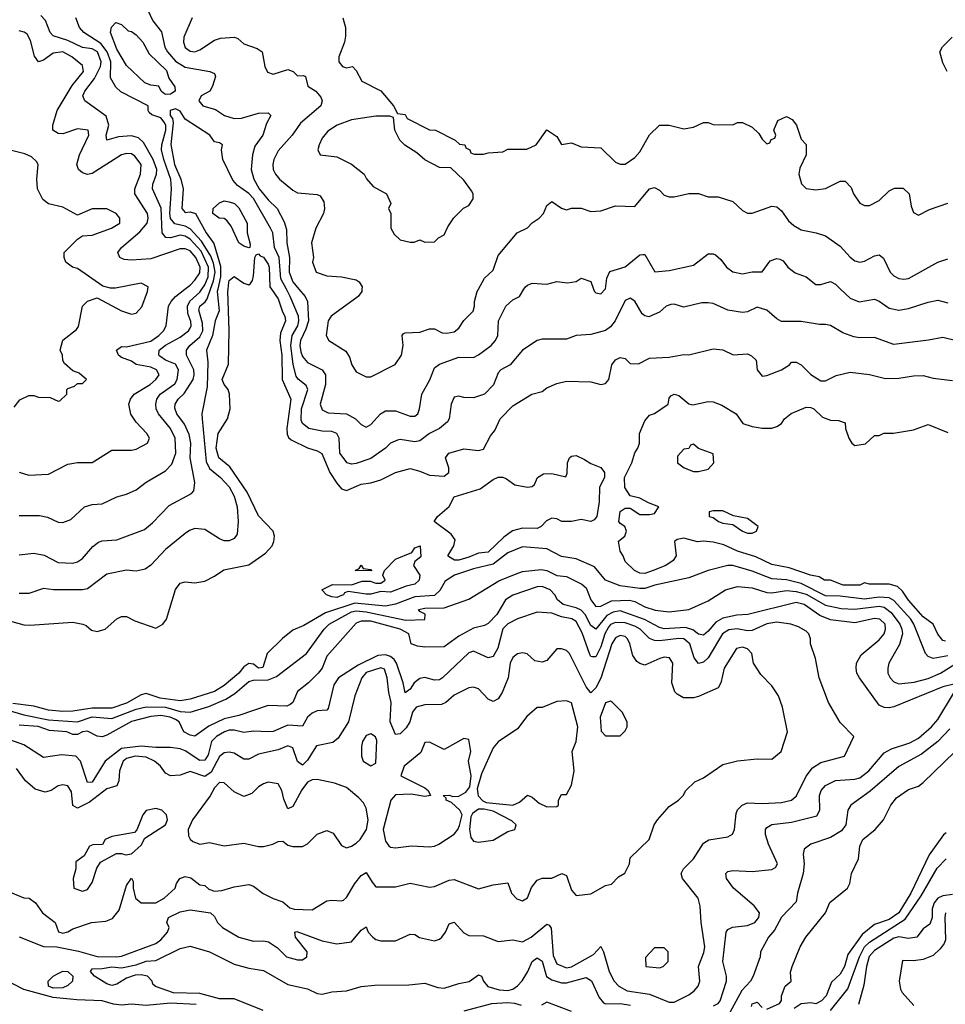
# Model space of a CAD drawing. Header units: inches. Extents: x 2348341 to 2479810, y 460419 to 613669.
# Tile 514 of 656: x 2411373 to 2415160, y 567075 to 571102. Entities that reach past the tile are written whole.
import ezdxf

# ---------------------------------------------------------------- set-up
doc = ezdxf.new("R2010")
doc.units = ezdxf.units.IN
doc.header["$MEASUREMENT"] = 0
doc.layers.add('C4516', color=7, linetype='Continuous')
doc.layers.add('C4517', color=7, linetype='Continuous')

msp = doc.modelspace()

# ---------------------------------------------------------------- linework, layer by layer
at = {"layer": 'C4516', "color": 2}
for points, elevation in [([(2411341.3, 568641.3), (2411390, 568627), (2411414.7, 568625.3), (2411590, 568638), (2411630.6, 568630.6), (2411644.9, 568624.9), (2411666, 568606), (2411690, 568600.7), (2411722, 568610), (2411770, 568652), (2411790, 568662), (2411810, 568662), (2411843.5, 568643.5), (2411930, 568614), (2411959, 568630), (2411973.2, 568650), (2412010, 568772), (2412030, 568798), (2412050, 568802.8), (2412090, 568798.8), (2412130, 568806), (2412170, 568826), (2412207.8, 568852.2), (2412310, 568873), (2412379.1, 568920.9), (2412405.2, 568950), (2412412.1, 568967.9), (2412415.1, 568990), (2412409.3, 569010), (2412350, 569072.7), (2412304, 569170), (2412233, 569273), (2412188.2, 569310), (2412176.4, 569350), (2412184.2, 569410), (2412223.6, 569470), (2412234, 569510), (2412231.2, 569571.2), (2412225.1, 569590), (2412209.4, 569610), (2412200.9, 569630), (2412226.8, 569693.2), (2412229.6, 569830.4), (2412224.2, 569990), (2412225.2, 570000)], 66), ([(2411350, 569518), (2411372.9, 569547.1), (2411410, 569564.7), (2411430, 569564.7), (2411450, 569558), (2411496.9, 569556.9), (2411530, 569542), (2411536.4, 569543.6), (2411566, 569570), (2411566, 569590), (2411570, 569594), (2411596.4, 569603.6), (2411610, 569614), (2411630, 569614), (2411646, 569630), (2411616.4, 569656.4), (2411590, 569666), (2411556.4, 569696.4), (2411548.9, 569708.9), (2411548, 569730), (2411538, 569750), (2411550, 569792), (2411604.7, 569835.3), (2411612.9, 569847.1), (2411629.4, 569930.6), (2411650, 569951), (2411690, 569964.7), (2411790, 569911), (2411830, 569898), (2411850, 569902), (2411872.5, 569927.5), (2411895.3, 569990), (2411896.7, 570000)], 86), ([(2412183.6, 570000), (2412181.4, 569990), (2412188.7, 569911.3), (2412172.6, 569870), (2412162, 569810), (2412137.6, 569750), (2412142, 569702), (2412139.8, 569600.2), (2412118.4, 569490), (2412119.6, 569470), (2412135.1, 569295.1), (2412150, 569267), (2412194.5, 569230), (2412230, 569192), (2412250, 569153.2), (2412262.4, 569110), (2412266.6, 569050), (2412262, 568998), (2412250, 568981), (2412230, 568971), (2412210, 568970.8), (2412190, 568978.8), (2412130, 569017.3), (2412090, 569020.7), (2412067.2, 569012.8), (2412050, 569001), (2411970, 568934.8), (2411910, 568871), (2411885.6, 568854.4), (2411850, 568847.3), (2411809.5, 568850.5), (2411730, 568834.8), (2411650, 568774.8), (2411630, 568770.8), (2411510.7, 568770.7), (2411470, 568776), (2411410, 568754.8), (2411370, 568754.8)], 70), ([(2411370, 568914), (2411430, 568920.7), (2411472.5, 568912.5), (2411530, 568882), (2411590, 568879.1), (2411610, 568884.9), (2411630, 568898.8), (2411671.9, 568948.1), (2411694.8, 568965.2), (2411710, 568970.7), (2411770, 568974.8), (2411883.2, 569016.8), (2411915.9, 569044.1), (2411984.8, 569115.2), (2412075.1, 569164.9), (2412084.7, 569175.3), (2412089.3, 569210), (2412069.8, 569309.8), (2412072.4, 569370), (2412066.1, 569406.1), (2412047.6, 569447.6), (2412016.2, 569490), (2412007.3, 569512.7), (2412009.4, 569530), (2412020.9, 569550), (2412046.2, 569573.8), (2412082.9, 569630), (2412087.3, 569650), (2412085.6, 569670), (2412055.4, 569730), (2412054.7, 569750), (2412069.6, 569770), (2412110, 569804.9), (2412122.7, 569830), (2412121, 569861), (2412105.9, 569914.1), (2412109.6, 569930), (2412132.3, 569947.7), (2412140.1, 569959.9), (2412154, 570000)], 74), ([(2411370, 569074.8), (2411454.4, 569074.4), (2411487.1, 569067.1), (2411530, 569046.8), (2411550, 569046), (2411582, 569058), (2411638, 569110), (2411670, 569118.8), (2411710, 569122.8), (2411770, 569151), (2411810, 569161), (2411850, 569178.8), (2411890, 569210.8), (2411970, 569257.3), (2411995.3, 569284.7), (2412011.3, 569330), (2412009.6, 569390), (2411989.6, 569430), (2411940.7, 569490), (2411931.6, 569510), (2411929.5, 569530), (2411933.6, 569550), (2411947.8, 569570), (2412007.7, 569612.3), (2412016.9, 569630), (2412022, 569670), (2412010, 569693.3), (2411969.4, 569710), (2411946.1, 569726.1), (2411942.4, 569730), (2411943.6, 569750), (2411970, 569771.6), (2412030, 569803.7), (2412062.9, 569830), (2412070, 569840.7), (2412074.3, 569850), (2412072.8, 569867.2), (2412061.1, 569901.1), (2412059.3, 569930), (2412068.5, 569951.5), (2412110, 569987.6), (2412118.2, 570000)], 78), ([(2411370, 569251), (2411410, 569238.8), (2411490, 569242.8), (2411570, 569284.7), (2411610, 569290.8), (2411670, 569291), (2411750, 569341), (2411830, 569341), (2411850, 569346), (2411895.3, 569370), (2411904, 569390), (2411893.2, 569410), (2411850, 569456), (2411828.2, 569488.2), (2411819.5, 569530), (2411826.6, 569550), (2411840.9, 569570), (2411906, 569610), (2411929.2, 569630), (2411944, 569650), (2411932.7, 569670), (2411910, 569680.9), (2411850, 569692), (2411830, 569705.1), (2411790, 569720.9), (2411777.2, 569730), (2411769.3, 569750.7), (2411790, 569766), (2411810, 569764), (2411910, 569787.2), (2411942, 569810), (2411960.7, 569830), (2411972, 569850), (2411982, 569930), (2411992.3, 569950), (2412009.7, 569970.3), (2412048.7, 570000)], 82), ([(2412403.2, 570000), (2412430, 569960.7), (2412447.6, 569907.6), (2412458, 569890), (2412460.5, 569870), (2412439.5, 569820.5), (2412436.5, 569790), (2412445.5, 569730), (2412447.4, 569630), (2412482.6, 569550), (2412466, 569430), (2412467.5, 569407.5), (2412473, 569393), (2412483.8, 569383.8), (2412550, 569350.5), (2412590, 569339.1), (2412608.4, 569328.4), (2412642, 569250), (2412670, 569206.8), (2412690, 569182.8), (2412710, 569176.3), (2412770, 569202.4), (2412810, 569208.2), (2412850, 569220.5), (2412910, 569250.7), (2412970, 569266.8), (2413010, 569256.3), (2413050, 569238.8), (2413110, 569234.8), (2413129, 569250), (2413129, 569270), (2413115.3, 569310), (2413128, 569330), (2413190, 569347.3), (2413250, 569340.7), (2413270, 569346), (2413299.3, 569400.7), (2413317.5, 569422.5), (2413339, 569470), (2413390, 569522.8), (2413468, 569570), (2413510, 569581), (2413530, 569596), (2413570, 569614.8), (2413610, 569624), (2413710, 569620.5), (2413750, 569610.7), (2413770, 569614.8), (2413782.7, 569630), (2413796, 569690), (2413810, 569710.8), (2413830, 569721), (2413850, 569716), (2413870, 569696), (2413904.7, 569695.3), (2413950, 569718), (2414030, 569722), (2414090, 569733.4), (2414110, 569730.8), (2414210, 569756), (2414250, 569751.3), (2414291.6, 569731.6), (2414350, 569736), (2414367.5, 569727.5), (2414386, 569710), (2414390.8, 569670), (2414410, 569644.7), (2414430, 569646.8), (2414489.5, 569670.5), (2414522, 569690), (2414530, 569702), (2414538, 569702), (2414550, 569701), (2414570, 569690.8), (2414610, 569651.3), (2414650, 569624.7), (2414670, 569624.7), (2414713.6, 569646.4), (2414770, 569661), (2414850, 569650.8), (2414915.3, 569635.3), (2414970, 569636), (2415030, 569646), (2415070, 569646.8), (2415110, 569636), (2415190, 569626)], 66), ([(2415272.5, 569772.5), (2415150, 569802.8), (2415090.9, 569790.9), (2414950, 569774), (2414870, 569802.8), (2414810, 569800.7), (2414785.2, 569805.2), (2414741.1, 569821.1), (2414690, 569850.8), (2414670, 569856), (2414644.7, 569855.3), (2414570, 569868), (2414490, 569868.4), (2414470, 569879.1), (2414430, 569914), (2414390, 569926.8), (2414350, 569907.3), (2414330, 569904), (2414270, 569914.8), (2414210, 569941), (2414190, 569944.7), (2414163.6, 569943.6), (2414090, 569926), (2414050, 569938), (2414036.9, 569936.9), (2414018, 569930), (2413990, 569906), (2413946.4, 569886.4), (2413930, 569891), (2413919.8, 569899.8), (2413890, 569951), (2413870, 569962.8), (2413850, 569954), (2413809.6, 569870.4), (2413790, 569846), (2413770, 569830.8), (2413710, 569814.8), (2413650, 569811), (2413610, 569796), (2413510, 569796), (2413489.5, 569790.5), (2413430, 569751), (2413379, 569690), (2413342, 569670), (2413330, 569658), (2413311.7, 569608.3), (2413274, 569570), (2413230, 569556.3), (2413190, 569557.3), (2413170, 569562.8), (2413150, 569558), (2413138, 569530), (2413129.6, 569470.4), (2413122.9, 569457.1), (2413090, 569430.6), (2413050, 569410.4), (2413010, 569379.1), (2412990, 569375.5), (2412930, 569385.5), (2412918, 569382), (2412890, 569370.6), (2412869.2, 569350), (2412810, 569308.2), (2412750, 569287.7), (2412730, 569284.9), (2412712, 569290), (2412682.4, 569330), (2412680.4, 569390), (2412670.3, 569410.3), (2412650, 569418.4), (2412610, 569418.7), (2412556, 569430), (2412530.5, 569450), (2412524.7, 569464.7), (2412526.3, 569510), (2412552.4, 569590), (2412545.5, 569605.5), (2412511.8, 569631.8), (2412504.5, 569644.5), (2412492.1, 569692.1), (2412482.3, 569770), (2412487.1, 569810), (2412511.1, 569850), (2412515.4, 569870), (2412513.7, 569890), (2412479.7, 569970), (2412463.9, 570000)], 70), ([(2412515.5, 570000), (2412540.7, 569970), (2412550.8, 569950), (2412554.3, 569870), (2412544, 569836), (2412522.4, 569790), (2412519.1, 569770), (2412523.4, 569743.4), (2412530, 569724.9), (2412550, 569700.5), (2412610.4, 569670.4), (2412624, 569650), (2412624.4, 569610), (2412602.4, 569530), (2412610, 569506.8), (2412634.6, 569494.6), (2412710.3, 569490.3), (2412746.8, 569470), (2412770, 569446), (2412790, 569436), (2412810, 569446), (2412849.2, 569490), (2412870, 569502), (2412910, 569502), (2412970, 569481), (2412990, 569481), (2413002, 569490), (2413009.2, 569510), (2413018, 569570), (2413051.4, 569628.6), (2413070, 569678.8), (2413090, 569693.4), (2413170, 569722), (2413230, 569720.7), (2413250, 569730.8), (2413301.2, 569770), (2413319.3, 569790), (2413329.5, 569810), (2413332.3, 569870), (2413361.2, 569930), (2413390, 569956), (2413418, 569970), (2413436, 570000)], 74), ([(2412773, 570000), (2412772, 569990), (2412758, 569970), (2412647.7, 569890), (2412635.5, 569870), (2412626.8, 569810), (2412638, 569790), (2412706.8, 569746.8), (2412722, 569722), (2412731.3, 569690), (2412750, 569662), (2412790, 569642), (2412810, 569642), (2412908.4, 569691.6), (2412935.3, 569730), (2412942, 569770), (2412938, 569810), (2412942, 569818), (2412950, 569822), (2413010, 569824.7), (2413050, 569838), (2413070, 569838), (2413101.4, 569821.4), (2413120.2, 569819.8), (2413150, 569826), (2413170, 569841), (2413190, 569871.3), (2413228.7, 569910), (2413234, 569930), (2413233.2, 569950), (2413244, 569990), (2413249.6, 570000)], 78), ([(2413721.2, 570000), (2413724.7, 569990), (2413730, 569984.7), (2413750, 569981), (2413768.1, 570000)], 74), ([(2414731.6, 570000), (2414770, 569962.8), (2414807.9, 569947.9), (2414870, 569958.8), (2414890, 569950.8), (2414930, 569922.8), (2414970, 569914), (2415010, 569920.7), (2415090, 569946.8), (2415130, 569954.8), (2415170, 569944)], 74), ([(2415160.5, 568560.5), (2415150, 568563.7), (2415130, 568589.3), (2415109.7, 568629.7), (2415070, 568660.7), (2415010, 568727.6), (2414985.1, 568765.1), (2414963.8, 568783.8), (2414930, 568794), (2414850, 568794), (2414830, 568799), (2414810, 568789.6), (2414742, 568790), (2414690, 568809.4), (2414666, 568810), (2414644, 568824), (2414608.7, 568830), (2414520.5, 568860.5), (2414450, 568874.5), (2414385.1, 568905.1), (2414310, 568928), (2414254, 568954), (2414210, 568965.1), (2414170, 568969.5), (2414146.6, 568966.6), (2414090, 568981.2), (2414063.5, 568976.5), (2414051.3, 568968.7), (2414058.8, 568910), (2414046, 568890), (2414016, 568870), (2413964.7, 568850), (2413930, 568837.2), (2413910, 568839), (2413888, 568850), (2413850, 568886), (2413842, 568910), (2413830, 568928), (2413822.7, 568970), (2413848.7, 568990), (2413855.3, 569010), (2413848.7, 569030), (2413830, 569041.2), (2413824.5, 569050), (2413830, 569090.8), (2413850, 569104.7), (2413870, 569104.7), (2413910, 569078), (2413950, 569078), (2413970, 569082), (2413988, 569110), (2413945.6, 569125.6), (2413910, 569145.2), (2413870, 569155.3), (2413848.3, 569188.3), (2413847, 569230), (2413877.2, 569290), (2413889.3, 569330.7), (2413902, 569350), (2413908.7, 569370), (2413908.7, 569410), (2413930, 569462), (2413950, 569484.7), (2413970, 569492), (2414026, 569530), (2414030, 569554), (2414036.4, 569563.6), (2414050, 569571), (2414070, 569564.7), (2414110, 569531.3), (2414126.4, 569526.4), (2414190, 569541), (2414210, 569538.8), (2414246, 569526), (2414304.7, 569490), (2414331.1, 569451.1), (2414370, 569438), (2414410, 569432), (2414450, 569431.3), (2414470, 569438), (2414489.1, 569450.9), (2414502, 569470), (2414529.1, 569490.9), (2414590, 569518), (2414610, 569516), (2414622, 569510), (2414656.9, 569476.9), (2414690, 569464.7), (2414723.6, 569463.6), (2414750, 569454), (2414751.3, 569430), (2414764.7, 569390), (2414778, 569370), (2414790, 569361), (2414832.9, 569367.1), (2414870, 569402), (2414890, 569402), (2414909.1, 569410.9), (2414948.4, 569411.6), (2415030, 569424.7), (2415090, 569446.8), (2415170, 569414)], 62), ([(2415170, 568500.9), (2415109.7, 568489.7), (2415090, 568498), (2415079.5, 568510), (2415031.1, 568630), (2415018.3, 568650), (2414950, 568726.6), (2414930, 568738), (2414890, 568740.3), (2414830, 568732.8), (2414730, 568745.1), (2414670, 568746), (2414570, 568796.5), (2414510, 568812), (2414450, 568815.4), (2414370, 568846.6), (2414290, 568869.5), (2414270, 568869.4), (2414190, 568849.5), (2414110, 568819.6), (2413971.3, 568790), (2413930, 568776), (2413910, 568775.3), (2413830, 568786.9), (2413769.6, 568809.6), (2413724.2, 568864.2), (2413650, 568897.2), (2413590, 568907), (2413530, 568938), (2413430, 568946.3), (2413370, 568922), (2413310, 568876), (2413230, 568856.4), (2413151.3, 568830), (2413114.2, 568805.8), (2413092.3, 568767.7), (2413070, 568747.7), (2412990, 568742.5), (2412910, 568712), (2412870, 568703.5), (2412744.1, 568715.9), (2412623.8, 568676.2), (2412535.1, 568624.9), (2412490, 568605.6), (2412448, 568572), (2412386, 568510), (2412367.1, 568452.9), (2412350, 568449.7), (2412330, 568466.6), (2412310, 568469.6), (2412290, 568455.6), (2412268.8, 568430), (2412210, 568378.9), (2412170, 568355.3), (2412070, 568323.5), (2412030, 568316.9), (2411947.2, 568327.2), (2411890, 568346), (2411870, 568341.6), (2411810, 568306.4), (2411750, 568286.2), (2411670, 568286.2), (2411590, 568273.7), (2411550, 568273.5), (2411490, 568278.5), (2411430, 568295.1), (2411345.3, 568305.3)], 66), ([(2411310, 568283.1), (2411390, 568259.8), (2411490, 568238.5), (2411609.1, 568230.9), (2411670, 568251.5), (2411750, 568244.5), (2411850, 568282.2), (2411890, 568291.9), (2411970, 568290.6), (2412030, 568272.7), (2412070.2, 568269.8), (2412146.4, 568293.6), (2412216.1, 568323.9), (2412252.9, 568347.1), (2412310, 568395.6), (2412330, 568400.5), (2412390, 568402), (2412423.9, 568416.1), (2412546.8, 568510), (2412619.1, 568610), (2412639.1, 568630), (2412730, 568679.8), (2412750, 568684.1), (2412790, 568681), (2412953.1, 568646.9), (2413030, 568649.5), (2413031.3, 568671.3), (2413010, 568682), (2413004.7, 568690), (2413030, 568696), (2413110, 568697), (2413210, 568731.8), (2413333.4, 568806.6), (2413404.4, 568835.6), (2413430, 568845.6), (2413506.9, 568853.1), (2413530, 568849.6), (2413570, 568829.7), (2413610, 568824.7), (2413673, 568793), (2413690, 568779.3), (2413709.6, 568730), (2413730, 568702.9), (2413750, 568703), (2413794, 568726), (2413868, 568728), (2413890, 568722.9), (2413930, 568701.6), (2413972.3, 568687.7), (2414030, 568680.7), (2414110, 568689.5), (2414190, 568725.2), (2414261, 568770), (2414310, 568784.5), (2414370, 568778.4), (2414430, 568759.7), (2414450, 568758.3), (2414510, 568767.4), (2414550, 568764.1), (2414590, 568752.5), (2414670, 568707.4), (2414734.3, 568694.3), (2414790, 568690.9), (2414890, 568703.8), (2414910, 568699.8), (2414938.3, 568678.3), (2414974, 568630), (2414982, 568610), (2414984.2, 568590), (2414973, 568547), (2414929.2, 568470), (2414925.2, 568450), (2414925.2, 568430), (2414934, 568410), (2414950, 568394), (2414970, 568386), (2415032.7, 568392.7), (2415090, 568408.3), (2415140.7, 568430), (2415220.4, 568479.6)], 70), ([(2415195.3, 568384.7), (2415150, 568373.3), (2414950, 568291.6), (2414930, 568287.3), (2414910, 568289.5), (2414890, 568299.3), (2414809.4, 568410), (2414798, 568430), (2414795.1, 568450), (2414796, 568470), (2414815.6, 568504.4), (2414890, 568565.5), (2414909.4, 568590), (2414915.6, 568610), (2414913.3, 568630), (2414892.7, 568650), (2414870, 568652.8), (2414790, 568635.4), (2414690, 568648.3), (2414646, 568666), (2414582.7, 568710), (2414550, 568718.3), (2414352, 568670), (2414307.5, 568667.5), (2414250, 568654.3), (2414221.6, 568638.4), (2414190, 568600.9), (2414170, 568585.1), (2414150, 568589.6), (2414126.7, 568606.7), (2414096.8, 568616.8), (2414010, 568611.1), (2413990, 568615.8), (2413929.8, 568649.8), (2413830, 568684.2), (2413800.7, 568679.3), (2413775.1, 568664.9), (2413730, 568609.5), (2413710, 568624.5), (2413686.2, 568670), (2413670, 568687.3), (2413650, 568697.3), (2413596, 568710), (2413572.7, 568730), (2413562.7, 568750), (2413542.7, 568770), (2413510, 568783.6), (2413490, 568782.9), (2413390, 568749.3), (2413361, 568730), (2413324.7, 568670), (2413290, 568633.2), (2413274.9, 568625.1), (2413230, 568614), (2413170, 568580.5), (2413110, 568537), (2413030, 568535.6), (2413000.1, 568540.1), (2412974, 568550), (2412965.6, 568590), (2412930, 568609.8), (2412810, 568642.7), (2412770, 568641.7), (2412750, 568634.7), (2412630, 568499.3), (2412610.7, 568450), (2412594, 568430), (2412554, 568390), (2412510, 568355.1), (2412490.3, 568309.7), (2412479, 568301), (2412465.5, 568294.5), (2412390, 568297.6), (2412270, 568256.3), (2412210, 568242.3), (2412146.8, 568213.2), (2412090, 568172.7), (2412070, 568176), (2412044, 568190), (2412025.1, 568230), (2412010, 568239.7), (2411989, 568250), (2411950, 568256.8), (2411910, 568252.1), (2411830, 568232.4), (2411730, 568176.2), (2411710, 568169.6), (2411690, 568171.6), (2411650, 568192.6), (2411630, 568189.4), (2411610, 568179.5), (2411590, 568179.3), (2411566, 568190), (2411495.1, 568195.1), (2411449, 568211), (2411370, 568216.9)], 74), ([(2411370, 567351.7), (2411470, 567311.8), (2411524.7, 567310), (2411613.4, 567293.4), (2411690, 567271.6), (2411770, 567270.3), (2411790, 567272.2), (2411930, 567324), (2411950, 567338.8), (2411977.2, 567370), (2411984, 567390), (2411975.3, 567410), (2411982, 567430), (2412030, 567453), (2412070, 567462), (2412154, 567450), (2412170, 567434), (2412182, 567410), (2412202, 567390), (2412270, 567350.7), (2412330, 567334), (2412370, 567334.8), (2412390.6, 567330.6), (2412427.1, 567307.1), (2412464.7, 567270), (2412510, 567258), (2412530, 567258), (2412548, 567270), (2412548.7, 567290), (2412501.2, 567350), (2412498, 567370), (2412506.6, 567373.4), (2412610, 567334.4), (2412670, 567322.4), (2412730, 567330.7), (2412770, 567378), (2412790, 567392), (2412798.8, 567370), (2412817.3, 567350), (2412830, 567340.5), (2412850, 567334.9), (2412910, 567335.5), (2412970, 567362.8), (2412990, 567361), (2413008.4, 567348.4), (2413070, 567334.9), (2413090, 567341.6), (2413099.5, 567350), (2413114.5, 567370), (2413130, 567404.7), (2413150, 567411), (2413190, 567367.3), (2413210, 567356.3), (2413270, 567356), (2413330, 567332.7), (2413390, 567339.1), (2413430, 567330.7), (2413465.2, 567350), (2413530, 567402.8), (2413539.1, 567399.1), (2413547.5, 567387.5), (2413555, 567275), (2413570, 567240.4), (2413610, 567224.9), (2413630, 567228.5), (2413720.2, 567279.8), (2413750, 567312), (2413762, 567290), (2413784.9, 567210), (2413804.9, 567170), (2413824, 567150), (2413858, 567130), (2413950, 567116.4), (2414030, 567084.4), (2414050, 567084.9), (2414110, 567114.9), (2414132.7, 567130), (2414149.4, 567150), (2414156, 567170), (2414149.6, 567230), (2414172.5, 567287.5), (2414175.6, 567310), (2414160.9, 567410), (2414156.5, 567476.5), (2414149, 567510), (2414084, 567590), (2414079, 567610), (2414089.2, 567630), (2414130, 567671), (2414170, 567734.8), (2414192.3, 567747.7), (2414270, 567761), (2414289.1, 567770.9), (2414297.2, 567790), (2414304.1, 567855.9), (2414310, 567871.3), (2414328.7, 567890), (2414350, 567898.8), (2414410, 567896.3), (2414490, 567900.5), (2414530, 567910.7), (2414551.4, 567928.6), (2414591.3, 568008.7), (2414617.2, 568042.8), (2414650, 568064.9), (2414748, 568090), (2414786, 568170), (2414730, 568228), (2414682, 568310), (2414644, 568410), (2414629, 568490), (2414608.7, 568550), (2414608.7, 568570), (2414602, 568590), (2414590, 568602), (2414559.5, 568619.5), (2414528, 568630), (2414470, 568638), (2414430, 568631.2), (2414370, 568604), (2414350, 568603.1), (2414309, 568611), (2414273.7, 568606.3), (2414248.7, 568590), (2414190, 568492.7), (2414170, 568475.1), (2414150, 568469.3), (2414131.8, 568491.8), (2414114.7, 568550), (2414090, 568569.7), (2414070, 568572), (2413990, 568561.7), (2413970, 568563), (2413950, 568571.6), (2413911.6, 568610), (2413890, 568622), (2413850, 568635.1), (2413810, 568636.8), (2413790, 568628.3), (2413782.1, 568617.9), (2413766.7, 568590), (2413750, 568538), (2413730, 568496), (2413716.5, 568496.5), (2413710, 568497.2), (2413705.9, 568505.9), (2413674.1, 568594.1), (2413650, 568640.7), (2413631.8, 568651.8), (2413590, 568660.4), (2413550, 568675.3), (2413490, 568679.7), (2413410, 568651.2), (2413370, 568631.1), (2413350, 568611.5), (2413328.5, 568531.5), (2413310, 568497.2), (2413290, 568492.7), (2413230, 568519.3), (2413210, 568512.7), (2413102.8, 568410), (2413090, 568402.9), (2413070, 568401.6), (2413030, 568411.8), (2413010, 568407.3), (2412987.3, 568390), (2412970, 568364), (2412950, 568349.2), (2412941.6, 568390), (2412914.8, 568470), (2412905.6, 568485.6), (2412890, 568498.5), (2412870, 568504.5), (2412838.7, 568501.3), (2412757, 568463), (2412677.1, 568410), (2412657.7, 568382.3), (2412635.2, 568284.8), (2412630, 568279), (2412590, 568275.1), (2412570, 568266.6), (2412550.7, 568250), (2412530, 568212.7), (2412470, 568217.4), (2412410, 568191.5), (2412390, 568189.6), (2412330, 568192), (2412290, 568187.3), (2412250, 568196.3), (2412230, 568196.3), (2412211, 568190), (2412178, 568170), (2412157.6, 568150), (2412143.8, 568096.2), (2412130, 568073.3), (2412110, 568072.8), (2412050, 568111.6), (2412030, 568119.6), (2411990, 568125.6), (2411930, 568125.4), (2411870, 568131.3), (2411790, 568121.5), (2411722.4, 568070), (2411670, 567984.5), (2411650, 567982.7), (2411621.1, 568070), (2411602.7, 568090), (2411543.8, 568096.2), (2411470, 568084.5), (2411390, 568136.3), (2411270, 568178.3)], 78), ([(2411334, 567534), (2411390, 567511.3), (2411412, 567510), (2411438, 567490), (2411466, 567450), (2411518, 567410), (2411531.6, 567371.6), (2411550, 567366), (2411570, 567371.3), (2411590, 567384.7), (2411666, 567410), (2411724.8, 567415.2), (2411753, 567427), (2411779.5, 567460.5), (2411810, 567562), (2411830.7, 567590.7), (2411837.3, 567577.3), (2411837.3, 567550), (2411847.3, 567510), (2411870.5, 567490.5), (2411929.5, 567490.5), (2411964, 567510), (2412008.7, 567550), (2412014, 567570), (2412028.7, 567590), (2412050, 567598.8), (2412073.2, 567593.2), (2412110, 567564.7), (2412130, 567561), (2412146.6, 567546.6), (2412170, 567538), (2412200.5, 567540.5), (2412250, 567555.5), (2412310, 567566), (2412330, 567558), (2412368.5, 567528.5), (2412410, 567508), (2412450, 567494.8), (2412478, 567470), (2412495.5, 567464.5), (2412570, 567462), (2412630, 567498), (2412650, 567502), (2412690, 567498), (2412698, 567502), (2412710, 567512), (2412744.5, 567570), (2412770, 567602.8), (2412790, 567614.8), (2412814.9, 567574.9), (2412830, 567556), (2412835.3, 567555.3), (2412910, 567556), (2412970.7, 567570.7), (2413050, 567554.8), (2413070, 567557.3), (2413130, 567582.8), (2413150, 567586), (2413250, 567547.7), (2413310, 567564), (2413370, 567572), (2413384.7, 567530), (2413406.8, 567506.8), (2413430, 567498), (2413450, 567511), (2413467, 567553), (2413490, 567582.8), (2413510, 567590.7), (2413550, 567590.8), (2413591, 567611), (2413610, 567602), (2413630, 567542), (2413650, 567521), (2413710, 567526.8), (2413770, 567562), (2413793.6, 567566.4), (2413823.1, 567596.9), (2413848.4, 567611.6), (2413868, 567650), (2413870, 567674), (2413948, 567750), (2413968.7, 567810), (2413982, 567830), (2414030, 567884.7), (2414068, 567910), (2414088, 567930), (2414098, 567950), (2414134.6, 567985.4), (2414170, 568001), (2414250, 568056), (2414309.3, 568070.7), (2414390, 568078.8), (2414450, 568078), (2414488, 568110), (2414514, 568190), (2414494, 568290), (2414477.5, 568337.5), (2414450, 568378), (2414404.7, 568424.7), (2414375.3, 568470), (2414368.7, 568510), (2414350, 568528.7), (2414330, 568536), (2414306, 568530), (2414254.8, 568450), (2414241, 568390), (2414230.7, 568369.3), (2414150, 568334), (2414130, 568329), (2414089.3, 568329.3), (2414063.2, 568343.2), (2414053.6, 568353.6), (2414041.2, 568390), (2414045.2, 568470), (2414032, 568492), (2414010, 568495.1), (2413992, 568490), (2413930, 568462.7), (2413910, 568469.2), (2413898, 568478), (2413882, 568502), (2413869.3, 568550), (2413859.3, 568570), (2413850, 568579.3), (2413830, 568583.7), (2413810, 568574.5), (2413794.9, 568550), (2413751.2, 568408.8), (2413730, 568369.4), (2413710, 568349.2), (2413690, 568374), (2413622, 568510), (2413610, 568522), (2413590, 568529), (2413570, 568528.7), (2413530, 568482), (2413510, 568474), (2413480.2, 568480.2), (2413449.1, 568509.1), (2413430, 568513.2), (2413410, 568509.2), (2413390, 568493.2), (2413379.1, 568470), (2413371, 568410), (2413347.3, 568350), (2413330, 568325.2), (2413310, 568313.2), (2413290, 568324), (2413250, 568366), (2413230, 568372.3), (2413210, 568369.2), (2413150, 568339.3), (2413116, 568310), (2413098.4, 568301.6), (2413030, 568300.5), (2412994.8, 568290), (2412979.5, 568270), (2412968.5, 568230), (2412954.1, 568205.9), (2412930, 568181.2), (2412910, 568179), (2412888.4, 568230), (2412892.1, 568310), (2412883, 568350), (2412876.9, 568410), (2412865.6, 568445.6), (2412850, 568451.5), (2412790, 568432.4), (2412772.4, 568410), (2412743.6, 568336.4), (2412718.4, 568230), (2412675.6, 568164.4), (2412653.7, 568146.3), (2412587.2, 568132.8), (2412550, 568074), (2412530, 568054), (2412510, 568068.7), (2412490, 568124), (2412470, 568132.7), (2412430, 568116.2), (2412350, 568098), (2412310, 568078), (2412290, 568078), (2412250, 568102), (2412230, 568107), (2412210, 568104.5), (2412190, 568089.3), (2412155.6, 568024.4), (2412130, 568007.6), (2412070, 568027), (2412030, 568012), (2411990, 568009.2), (2411970, 568021.2), (2411949.5, 568050), (2411923.7, 568070), (2411890, 568086.6), (2411844.7, 568090), (2411810, 568080.5), (2411795.5, 568070), (2411780.5, 568030), (2411778.8, 567990), (2411770, 567968.7), (2411730, 567956), (2411658.2, 567901.8), (2411610, 567878), (2411590, 567888), (2411584.1, 567944.1), (2411570, 567969), (2411550, 567973.2), (2411530, 567969), (2411502, 567950), (2411476.8, 567943.2), (2411435.5, 567955.5), (2411397.2, 567990), (2411360.1, 568040.1)], 82), ([(2414211.3, 567068.7), (2414230, 567079.1), (2414238.4, 567090), (2414265.1, 567170), (2414264.5, 567190), (2414249.4, 567250), (2414262.7, 567370), (2414270, 567381), (2414289.5, 567390.5), (2414350, 567397.1), (2414381.2, 567410), (2414397, 567430), (2414399.5, 567450), (2414378.3, 567478.3), (2414292.7, 567550), (2414265.2, 567590), (2414262, 567610), (2414270, 567618), (2414290, 567622.8), (2414370, 567619.1), (2414450, 567627.3), (2414464.7, 567635.3), (2414472.7, 567650), (2414437, 567730), (2414424.5, 567770), (2414423.7, 567790), (2414430, 567798.8), (2414450, 567810.5), (2414530, 567820.5), (2414634, 567846), (2414646, 567870), (2414645.1, 567930), (2414652.3, 567950), (2414669.7, 567970.3), (2414710, 567990.4), (2414790, 567995.8), (2414810, 568002), (2414847.3, 568030), (2414910, 568103.8), (2414939.4, 568120.6), (2415014.6, 568145.4), (2415050, 568164.4), (2415102.9, 568210), (2415130, 568240.5), (2415193.1, 568346.9)], 74), ([(2415178, 568202), (2415129.8, 568150.2), (2415062, 568098), (2414970, 568047.7), (2414852.9, 567947.1), (2414774, 567890), (2414761.2, 567870), (2414752.7, 567810), (2414735.1, 567784.9), (2414690, 567758), (2414609.5, 567730.5), (2414582, 567710), (2414579, 567690), (2414582.7, 567650), (2414578, 567610), (2414555.3, 567530), (2414550, 567494), (2414490, 567431.3), (2414460.7, 567379.3), (2414437.2, 567350), (2414404, 567290), (2414402, 567270), (2414373.2, 567190), (2414362.7, 567170), (2414327.4, 567132.6), (2414277.8, 567042.2)], 70), ([(2414430, 567056), (2414481.2, 567078.8), (2414489.3, 567090.7), (2414489.4, 567110), (2414505.2, 567150), (2414528.7, 567170), (2414526.3, 567206.3), (2414532.7, 567230), (2414566, 567310), (2414589.4, 567350), (2414669.5, 567450), (2414687.7, 567492.3), (2414759.3, 567550), (2414769.2, 567570), (2414776, 567610), (2414805.1, 567670), (2414810, 567722), (2414822.9, 567750), (2414872.3, 567790), (2414906.6, 567830), (2414937, 567890), (2414960.5, 567919.5), (2415010, 567954), (2415050, 567967.7), (2415070, 567982.8), (2415242.7, 568150)], 66), ([(2415163.1, 567776.9), (2415152, 567768), (2415093.7, 567686.3), (2415019.1, 567530), (2414970.2, 567450), (2414930, 567422.5), (2414870, 567401.3), (2414819.2, 567360.8), (2414760.7, 567279.3), (2414748, 567230), (2414730, 567199.3), (2414694.2, 567165.8), (2414672.2, 567110), (2414654, 567090), (2414630, 567077.2), (2414610, 567082), (2414570, 567078), (2414541, 567059)], 66), ([(2414690.2, 567050), (2414761.6, 567138.4), (2414808.3, 567270), (2414829.2, 567310), (2414850, 567329.8), (2414995.9, 567424.1), (2415061.1, 567518.9), (2415127.3, 567632.7), (2415163.1, 567670)], 70), ([(2415190, 567524), (2415150, 567519.6), (2415130, 567509.6), (2415113.7, 567490), (2415105.8, 567465.8), (2415106.8, 567430), (2415096.8, 567403.2), (2415070, 567384), (2415042.8, 567350), (2415010, 567344.4), (2414970, 567351.1), (2414950, 567345.6), (2414870, 567296), (2414848.8, 567271.2), (2414837.3, 567230), (2414826.4, 567153.6), (2414804.7, 567075.3)], 74), ([(2415160.3, 567450), (2415157.7, 567430), (2415161.1, 567338.9), (2415155.8, 567324.2), (2415138.3, 567301.7), (2415110, 567275.1), (2415070, 567259.3), (2415030, 567253.2), (2414984.7, 567255.3), (2414970.8, 567170), (2414976.8, 567136.8), (2414983.4, 567123.4), (2415031, 567070)], 78), ([(2412369.3, 567050), (2412250, 567098), (2412190, 567097.3), (2412110, 567119.2), (2412001.8, 567121.8), (2411928.4, 567148.4), (2411918, 567158), (2411915.3, 567170), (2411895.3, 567190), (2411870, 567196.2), (2411844.9, 567195.1), (2411810, 567182.9), (2411770, 567157.2), (2411750, 567152.7), (2411730, 567159.5), (2411679, 567190), (2411662.7, 567210), (2411670, 567221), (2411710, 567221.3), (2411750, 567228.5), (2411790, 567224.4), (2411850, 567237), (2411890, 567251.3), (2411930, 567255.3), (2412030, 567303.2), (2412070, 567313.1), (2412150, 567290.3), (2412250, 567240.3), (2412310, 567223.1), (2412370, 567214), (2412470, 567157), (2412550, 567138.7), (2412590, 567119.5), (2412610, 567116.4), (2412650, 567126.4), (2412710, 567130.4), (2412770, 567148.5), (2412826.5, 567153.5), (2412965.4, 567154.6), (2413030, 567162), (2413083.9, 567143.9), (2413110, 567141.3), (2413170, 567160.5), (2413211.6, 567168.4), (2413250, 567196), (2413262, 567190), (2413270.8, 567170), (2413288.7, 567148.7), (2413334.9, 567134.9), (2413370, 567132), (2413390, 567137.6), (2413410, 567150.5), (2413428.5, 567171.5), (2413451.6, 567210), (2413469.6, 567250.4), (2413490, 567266), (2413510, 567251.3), (2413528.9, 567188.9), (2413550, 567174.9), (2413590, 567163.7), (2413610, 567163.7), (2413690, 567185.5), (2413711.7, 567171.7), (2413743.1, 567103.1), (2413761.4, 567081.4), (2413770, 567077.1), (2413830, 567078.9), (2413872.1, 567072.1)], 74), ([(2412095.2, 567075.2), (2411990, 567080.3), (2411890, 567070.8), (2411830, 567076.4), (2411790, 567072.1), (2411756.3, 567076.3), (2411710, 567089.6), (2411606.6, 567093.4), (2411510, 567102.9), (2411390, 567135.4), (2411270, 567198)], 78), ([(2413426, 567070), (2413399.3, 567079.3), (2413370, 567080.9), (2413303.1, 567076.9), (2413190, 567047.3)], 70), ([(2413630, 567046), (2413530, 567084), (2413507.7, 567072.3)], 70), ([(2414366.6, 567066.6), (2414370, 567078), (2414390, 567084.7), (2414410, 567062)], 66)]:
    msp.add_lwpolyline(points, dxfattribs=dict(at, elevation=elevation))
for points, elevation in [([(2414130, 569366), (2414118, 569362), (2414110, 569348), (2414090, 569346), (2414063.6, 569316.4), (2414064.7, 569290), (2414092, 569270), (2414130, 569254.8), (2414150, 569254.8), (2414190, 569264), (2414213.2, 569290), (2414210, 569326), (2414150, 569348)], 62), ([(2413710, 569049.5), (2413670, 569058), (2413630, 569049.5), (2413590.5, 569049.5), (2413570, 569061.2), (2413550, 569063.7), (2413527.9, 569052.1), (2413506, 569030), (2413490, 569020.9), (2413430, 569022), (2413388.6, 569011.4), (2413354, 568986), (2413290, 568925.1), (2413250, 568920.9), (2413210, 568904.2), (2413170, 568892), (2413152.1, 568892.1), (2413126.6, 568906.6), (2413124, 568910), (2413149.4, 568950), (2413154.5, 568974.5), (2413137.7, 568997.7), (2413069.3, 569050), (2413082, 569070), (2413130, 569110.8), (2413150, 569150.5), (2413256.2, 569183.8), (2413310, 569222), (2413330, 569230.8), (2413350, 569231), (2413364.9, 569224.9), (2413399.3, 569199.3), (2413450, 569190.4), (2413470, 569193), (2413479.4, 569200.6), (2413492, 569230), (2413515.4, 569244.6), (2413550, 569246.7), (2413607.3, 569232.7), (2413612.9, 569247.1), (2413614, 569290), (2413622, 569310), (2413630, 569317.1), (2413650, 569319.3), (2413684.1, 569304.1), (2413710, 569287.3), (2413750, 569270.7), (2413764.9, 569250), (2413765.5, 569230), (2413744.4, 569190), (2413743.1, 569130), (2413733.7, 569070), (2413722.8, 569057.2)], 62), ([(2414210, 569094), (2414194, 569090), (2414194, 569070), (2414210, 569066), (2414232, 569050), (2414250, 569042.8), (2414290, 569038), (2414330, 569010.8), (2414350, 569002.8), (2414370, 569002.8), (2414388, 569010), (2414394, 569030), (2414350, 569062.7), (2414292.9, 569072.9), (2414250, 569093.2)], 62), ([(2412890, 568760.9), (2412850, 568764), (2412810, 568753.2), (2412790, 568752.7), (2412716.9, 568763.1), (2412702, 568758), (2412698, 568750), (2412690, 568746.6), (2412670, 568739), (2412650, 568741.2), (2412628, 568750), (2412608.7, 568770), (2412652, 568792), (2412730, 568791.3), (2412773.6, 568806.4), (2412806.4, 568806.4), (2412830, 568798), (2412850, 568798), (2412868, 568810), (2412858, 568830), (2412866, 568850), (2412910, 568896), (2412977.2, 568922.8), (2412990, 568942), (2413012, 568950), (2413014, 568906), (2412990, 568886), (2412984.7, 568870), (2413010.5, 568830.5), (2413006.8, 568810), (2412990, 568793.2), (2412954.6, 568785.4)], 62), ([(2412810, 568848), (2412746, 568850), (2412762, 568858), (2412770, 568871), (2412778, 568858), (2412810, 568854), (2412814, 568850)], 62), ([(2413610, 568317.2), (2413570, 568314), (2413511.1, 568288.9), (2413490, 568288.7), (2413447.1, 568252.9), (2413410, 568202), (2413330, 568149.2), (2413310, 568124), (2413262, 568018), (2413244, 567956), (2413248.2, 567928.2), (2413267.5, 567907.5), (2413281.1, 567901.1), (2413390, 567890.5), (2413418.4, 567901.6), (2413450, 567931.3), (2413470, 567922), (2413498, 567898), (2413530, 567882.8), (2413570, 567884.7), (2413578, 567890), (2413578, 567910), (2413590, 567934), (2413610, 567934), (2413630, 567972), (2413642, 568030), (2413633.2, 568110), (2413649.3, 568150), (2413656.2, 568210), (2413630, 568308)], 86), ([(2413790, 568315.3), (2413770, 568308.7), (2413748.2, 568250), (2413752, 568192), (2413770, 568174), (2413830, 568174), (2413850, 568194), (2413858, 568210), (2413858, 568230), (2413838, 568270), (2413798, 568310)], 86), ([(2412810, 568182), (2412790, 568175.3), (2412776, 568150), (2412771, 568130), (2412771.3, 568090), (2412778, 568070), (2412810, 568051.3), (2412830, 568062), (2412834, 568154), (2412829.1, 568169.1)], 86), ([(2413190, 568162), (2413110, 568118), (2413050, 568148), (2413030, 568146), (2413014.4, 568105.6), (2412946, 568050), (2412932, 568010), (2413030, 567961), (2413044.7, 567950), (2413054, 567930), (2413030, 567925.2), (2412975.1, 567935.1), (2412910, 567932.7), (2412890.7, 567910), (2412860.4, 567790), (2412870, 567742), (2412883.5, 567723.5), (2412890, 567718), (2412910, 567716), (2412976.5, 567723.5), (2413050, 567718.8), (2413070, 567722.8), (2413088, 567730), (2413150, 567770.8), (2413166, 567790), (2413172.7, 567807.3), (2413182.7, 567850), (2413174, 567870), (2413140.2, 567900.2), (2413118, 567910), (2413118, 567918), (2413106, 567930), (2413130, 567930.7), (2413144.7, 567924.7), (2413170, 567926.8), (2413197.6, 567942.4), (2413215.1, 567964.9), (2413219.5, 568010), (2413209, 568070), (2413219.3, 568110), (2413210, 568158)], 86), ([(2412590, 567994.3), (2412570, 567993), (2412550, 567984.5), (2412526.8, 567953.2), (2412490, 567884), (2412470, 567875.3), (2412453.8, 567913.8), (2412446, 567950), (2412430, 567977.2), (2412390, 567983.7), (2412370, 567977), (2412350, 567965.2), (2412323.1, 567936.9), (2412290, 567925.6), (2412250, 567944.5), (2412210, 567980.9), (2412190, 567982), (2412170, 567960.9), (2412152.4, 567927.6), (2412080.5, 567830), (2412062, 567790), (2412064, 567764), (2412070.7, 567750.7), (2412080.7, 567740.7), (2412110, 567731), (2412150, 567737.3), (2412210, 567724), (2412290, 567734.8), (2412350, 567721), (2412370, 567720.7), (2412408, 567730), (2412430, 567741), (2412450, 567742), (2412470, 567726), (2412490, 567721), (2412530, 567721), (2412550, 567731.3), (2412589.4, 567770.6), (2412630, 567786), (2412655.9, 567775.9), (2412690, 567724.7), (2412710, 567716), (2412730, 567722.8), (2412750, 567734), (2412766, 567750), (2412791.8, 567790), (2412798.4, 567830), (2412790, 567878), (2412779, 567899), (2412760.2, 567920.2), (2412710, 567962.7), (2412660.5, 567980.5)], 86), ([(2411930, 567876), (2411890, 567868.7), (2411876, 567850), (2411851.6, 567788.4), (2411842, 567778), (2411750, 567762), (2411722, 567750), (2411711.6, 567728.4), (2411672.7, 567727.3), (2411658, 567722), (2411636.9, 567683.1), (2411602, 567658), (2411602, 567630), (2411592, 567590), (2411594, 567550), (2411630, 567538), (2411650, 567544.7), (2411670, 567574), (2411688.4, 567631.6), (2411703.1, 567656.9), (2411768.4, 567691.6), (2411790, 567692), (2411806.8, 567686.8), (2411830, 567691.3), (2411870, 567726), (2411884.7, 567755.3), (2411969, 567810), (2411977.2, 567830), (2411973.2, 567850), (2411954, 567870)], 86), ([(2413273.6, 567873.6), (2413250, 567873.2), (2413224.9, 567855.1), (2413218, 567842), (2413213, 567790), (2413218, 567758), (2413230, 567742.8), (2413250, 567738.8), (2413310, 567746.8), (2413370, 567782.8), (2413398, 567790), (2413404, 567810), (2413386.3, 567826.3), (2413310, 567865.1)], 86), ([(2414010, 567306), (2413970, 567306), (2413932.7, 567267.3), (2413934, 567230), (2413990, 567224.7), (2414006, 567230), (2414026, 567250), (2414026, 567290)], 82), ([(2411510, 567142), (2411490, 567149.7), (2411488.7, 567170), (2411509.2, 567190), (2411530, 567201.6), (2411550, 567210.4), (2411570.3, 567210.3), (2411590.7, 567190), (2411588.2, 567170), (2411570, 567151.8), (2411550, 567143.5)], 74)]:
    msp.add_lwpolyline(points, close=True, dxfattribs=dict(at, elevation=elevation))
at = {"layer": 'C4517', "color": 2}
for points, elevation in [([(2411884, 571170), (2411917.1, 571097.1), (2411952.5, 571052.5), (2411966, 570990), (2411977.1, 570970), (2412010, 570932.7), (2412050, 570908.4), (2412150.7, 570890.7), (2412170, 570882), (2412174, 570870), (2412162, 570830), (2412150.3, 570809.7), (2412114.8, 570790), (2412106, 570770), (2412122, 570750), (2412174.6, 570734.6), (2412211, 570710), (2412250, 570697.6), (2412280.5, 570699.5), (2412350, 570719.1), (2412390, 570721), (2412401, 570710), (2412383, 570677), (2412367.7, 570630), (2412334.9, 570585.1), (2412324.9, 570550), (2412320.5, 570490), (2412330.4, 570450.4), (2412353, 570410), (2412390, 570364.9), (2412426.8, 570330), (2412454.9, 570274.9), (2412464.4, 570244.4), (2412465.5, 570190), (2412476.1, 570130), (2412474.9, 570070), (2412490.4, 570030), (2412515.5, 570000)], 74), ([(2412118.2, 570000), (2412130, 570018), (2412144.5, 570050), (2412145.4, 570090), (2412115.3, 570155.3), (2412070, 570203.8), (2412050, 570217.2), (2412030, 570220.9), (2411990, 570209.8), (2411971.3, 570211.3), (2411955.1, 570230), (2411951.7, 570331.7), (2411915.6, 570410), (2411917.6, 570430), (2411933, 570470), (2411933.7, 570490), (2411919.1, 570530), (2411879.7, 570599.7), (2411858.6, 570618.6), (2411830, 570627.6), (2411777.6, 570622.4), (2411729.5, 570609.5), (2411727, 570630), (2411737.6, 570670), (2411727.3, 570707.3), (2411639.5, 570770), (2411631.8, 570790), (2411638.7, 570810), (2411678.9, 570861.1), (2411703.1, 570910), (2411706, 570930), (2411690.9, 570970), (2411670, 570982.7), (2411630, 570988.5), (2411570, 571017.3), (2411510, 571036), (2411498, 571050), (2411478.6, 571098.6), (2411459.3, 571119.3)], 78), ([(2412154, 570000), (2412165.9, 570034.1), (2412172.2, 570070), (2412166.4, 570106.4), (2412154.8, 570134.8), (2412116.5, 570196.5), (2412070, 570246.4), (2412050, 570257.2), (2412007.2, 570267.2), (2411990, 570289.4), (2411987.4, 570310), (2411993.7, 570410), (2411991, 570449), (2411962, 570530), (2411953.3, 570570), (2411954.2, 570590), (2411971.2, 570650), (2411970.6, 570670), (2411963.3, 570683.3), (2411950, 570700.5), (2411913.6, 570713.6), (2411903.1, 570723.1), (2411898, 570730), (2411898, 570750), (2411787.3, 570807.3), (2411765.6, 570825.6), (2411744.2, 570864.2), (2411745.3, 570930), (2411730.5, 570970.5), (2411704.8, 571004.8), (2411635.1, 571050), (2411618, 571070), (2411602.7, 571110)], 74), ([(2412078, 571110), (2412044.4, 571030), (2412042.4, 571010), (2412050, 570987.7), (2412070, 570973), (2412090, 570970.4), (2412110, 570978.4), (2412170, 571018), (2412194.2, 571025.8), (2412252, 571030), (2412264.9, 571024.9), (2412290, 571002.8), (2412344, 570984), (2412364.7, 570970), (2412376, 570910), (2412386.8, 570886.8), (2412410, 570878.8), (2412470, 570898.8), (2412492, 570890), (2412510, 570872), (2412534.4, 570874.4), (2412542, 570870), (2412551.3, 570830), (2412584.7, 570810), (2412604.5, 570784.5), (2412611, 570770), (2412604.7, 570750), (2412521.7, 570678.3), (2412487.7, 570630), (2412430, 570565.2), (2412413, 570530), (2412408.2, 570510), (2412410.5, 570490), (2412419.1, 570470), (2412436.3, 570450), (2412490, 570404.9), (2412510, 570393.4), (2412590, 570386.8), (2412602, 570382), (2412617.1, 570357.1), (2412620.5, 570330), (2412616.3, 570310), (2412584.9, 570250), (2412567.3, 570190), (2412574.8, 570130), (2412571, 570110), (2412586, 570070), (2412630, 570054), (2412690, 570050.8), (2412750, 570038), (2412762, 570030), (2412774, 570010), (2412773, 570000)], 78), ([(2412694.8, 571110), (2412706, 571070), (2412705.4, 571034.6), (2412702, 571010), (2412678, 570950), (2412678, 570930), (2412694, 570910), (2412710, 570904.7), (2412734, 570910), (2412750, 570894), (2412772, 570850), (2412850, 570811.3), (2412902, 570750), (2412918, 570718), (2412950, 570714), (2412958, 570698), (2413050, 570652), (2413074, 570650), (2413154, 570610), (2413172.7, 570592.7), (2413194, 570590), (2413198, 570578), (2413214, 570570), (2413218, 570558), (2413232.7, 570552.7), (2413270, 570552), (2413290, 570558), (2413350, 570562), (2413370, 570572), (2413447.3, 570572.7), (2413486, 570590), (2413530, 570652), (2413570, 570624.7), (2413590, 570592), (2413630, 570598), (2413670, 570582), (2413750, 570578), (2413810, 570518.8), (2413830, 570511), (2413850, 570511), (2413890, 570538), (2413910, 570561), (2413949.4, 570630.6), (2413990, 570671.3), (2414030, 570671), (2414090, 570656), (2414130, 570662), (2414170, 570682), (2414190, 570682), (2414210, 570674), (2414290, 570672), (2414310, 570682), (2414330, 570682), (2414370, 570662), (2414396.9, 570636.9), (2414410, 570614), (2414430, 570594), (2414442, 570598), (2414447.3, 570612.7), (2414462, 570618), (2414466, 570630), (2414458, 570650), (2414475.3, 570690), (2414510, 570706), (2414533.4, 570693.4), (2414550.6, 570670.6), (2414570, 570614), (2414591.1, 570591.1), (2414591, 570550), (2414564.5, 570495.5), (2414561, 570470), (2414571.1, 570431.1), (2414591.1, 570411.1), (2414630, 570406), (2414670, 570411.3), (2414730, 570442), (2414750, 570442), (2414775.3, 570415.3), (2414784.7, 570390), (2414810, 570352), (2414830, 570342), (2414850, 570342), (2414890, 570362), (2414930, 570402), (2414952.7, 570412.7), (2414987.3, 570412.7), (2415012, 570390), (2415019.6, 570339.6), (2415030, 570314), (2415050, 570302), (2415094.6, 570325.4), (2415170, 570351.3)], 82), ([(2412048.7, 570000), (2412070, 570016.3), (2412090, 570036.3), (2412110, 570066.8), (2412110.8, 570090), (2412094, 570130), (2412070, 570157.4), (2412050, 570165.6), (2412030, 570164.5), (2411910, 570124.2), (2411830, 570118), (2411800.9, 570120.9), (2411782, 570130), (2411774, 570150), (2411789.2, 570170), (2411864.9, 570235.1), (2411894, 570270), (2411898.4, 570290), (2411895.6, 570310), (2411844.5, 570390), (2411843.6, 570410), (2411867.6, 570470), (2411869.6, 570510), (2411844.2, 570544.2), (2411830, 570553.3), (2411810, 570555.1), (2411790, 570549.6), (2411670, 570472.7), (2411650, 570469.3), (2411630, 570476), (2411613.2, 570490), (2411606.6, 570510), (2411617.6, 570550), (2411655.1, 570630), (2411652.3, 570650), (2411610, 570655.8), (2411550, 570635.1), (2411530, 570636), (2411508.7, 570650), (2411509, 570670), (2411526.6, 570730), (2411587.3, 570832.7), (2411633.6, 570890), (2411630, 570914), (2411586, 570950), (2411550, 570971.1), (2411510, 570965.6), (2411470, 570937), (2411449.7, 570929.7), (2411433.1, 570953.1), (2411416.9, 571016.9), (2411403.3, 571043.3), (2411391.3, 571051.3), (2411370, 571056.2)], 82), ([(2415168, 570890), (2415150, 570926), (2415138, 570970), (2415148.9, 570991.1), (2415188, 571030)], 82), ([(2412463.9, 570000), (2412441.9, 570041.9), (2412433.8, 570130), (2412414.9, 570170), (2412408.2, 570230), (2412399.5, 570250), (2412330.1, 570370.1), (2412310, 570391.5), (2412263.9, 570423.9), (2412245.3, 570445.3), (2412203.7, 570530), (2412198, 570570), (2412202, 570590), (2412190, 570598), (2412170, 570602), (2412151.3, 570630), (2412050, 570695.5), (2412030, 570727.7), (2412010, 570738), (2411988.7, 570730), (2411988.9, 570710), (2411997.8, 570697.8), (2412000.7, 570680.7), (2411991, 570591), (2412006.6, 570510), (2412032.4, 570450), (2412042.3, 570410), (2412036, 570330), (2412050, 570313.2), (2412070, 570316), (2412092.3, 570310), (2412136.3, 570230), (2412166.5, 570186.5), (2412194.4, 570094.4), (2412194.7, 570050), (2412183.6, 570000)], 70), ([(2411896.7, 570000), (2411898, 570010), (2411870, 570024), (2411764.7, 570004.7), (2411744.7, 570004.7), (2411712.9, 570012.9), (2411610, 570084), (2411589.3, 570089.3), (2411562, 570110), (2411555.3, 570130), (2411555.3, 570150), (2411610, 570204.7), (2411630, 570218), (2411670, 570220.7), (2411748, 570250), (2411782, 570270), (2411782, 570290), (2411768, 570310), (2411730, 570328.7), (2411670, 570329), (2411610, 570302), (2411550, 570336), (2411490, 570349.2), (2411467.2, 570367.2), (2411446, 570410), (2411442.7, 570450), (2411449, 570510), (2411442, 570522), (2411420.9, 570540.9), (2411393.8, 570553.8), (2411328.7, 570570)], 86), ([(2413249.6, 570000), (2413274.8, 570045.2), (2413310, 570078), (2413330, 570138), (2413408.7, 570230), (2413450, 570251.3), (2413470, 570271.3), (2413498, 570290), (2413515.3, 570310), (2413530, 570342), (2413550, 570358), (2413590, 570331.3), (2413610, 570324.7), (2413631.1, 570331.1), (2413670, 570331.3), (2413710, 570318), (2413750, 570321), (2413810, 570341), (2413890, 570338), (2413949, 570410), (2413970, 570416), (2413990, 570404.7), (2414010, 570384.7), (2414030, 570378), (2414050, 570378), (2414110, 570391.3), (2414150, 570391), (2414190, 570378), (2414230, 570378), (2414290, 570358), (2414330, 570322), (2414350, 570311.3), (2414370, 570311.3), (2414450, 570338.8), (2414470, 570337.3), (2414490, 570320.7), (2414518.9, 570278.9), (2414539.9, 570259.9), (2414570, 570242.8), (2414630.9, 570230.9), (2414670, 570218), (2414730, 570176), (2414770, 570131), (2414790, 570116), (2414810, 570110.8), (2414830, 570114.8), (2414870, 570136), (2414890, 570141), (2414907.1, 570127.1), (2414934.8, 570070), (2414950, 570054.8), (2414970, 570044), (2414990, 570040.7), (2415010, 570044), (2415130, 570111), (2415170, 570124.7)], 78), ([(2412225.2, 570000), (2412227.9, 570027.9), (2412230, 570036), (2412250, 570052), (2412290, 570024.7), (2412310, 570018), (2412316.5, 570023.5), (2412325.2, 570034.8), (2412330, 570054), (2412335.3, 570130), (2412340.2, 570139.8), (2412350, 570144.7), (2412356.3, 570136.3), (2412370, 570130.6), (2412390, 570102.8), (2412394, 570090), (2412396.4, 570010), (2412403.2, 570000)], 66), ([(2413768.1, 570000), (2413770, 570002), (2413774.8, 570045.2), (2413787.5, 570072.5), (2413850, 570091), (2413910, 570141), (2413922, 570142), (2413930, 570142), (2413971.1, 570071.1), (2414030, 570076), (2414130, 570098), (2414190, 570144.7), (2414210, 570144.7), (2414219.8, 570139.8), (2414242, 570122), (2414264.7, 570090), (2414290, 570071.3), (2414330, 570062.8), (2414369.3, 570070.7), (2414410, 570071.3), (2414443.6, 570116.4), (2414470, 570124.9), (2414482.5, 570122.5), (2414496.1, 570116.1), (2414516, 570090), (2414546.2, 570066.2), (2414590.5, 570050.5), (2414630, 570018.8), (2414650, 570018.8), (2414690, 570031.3), (2414710, 570021), (2414731.6, 570000)], 74), ([(2413436, 570000), (2413442, 570010), (2413450, 570016), (2413470, 570024.7), (2413530, 570021), (2413570, 570031), (2413613.6, 570026.4), (2413650, 570031.3), (2413670, 570044.7), (2413710, 570032), (2413721.2, 570000)], 74)]:
    msp.add_lwpolyline(points, dxfattribs=dict(at, elevation=elevation))
for points, elevation in [([(2411970, 570796), (2411961.5, 570801.5), (2411951.3, 570810), (2411942, 570830), (2411910, 570834), (2411884.4, 570844.4), (2411810, 570915.3), (2411770, 570981.2), (2411744, 571050), (2411748.4, 571071.6), (2411766, 571090), (2411790, 571082), (2411816, 571056), (2411830, 571054), (2411850, 571040.5), (2411877.1, 571010), (2411902, 570962), (2411973.9, 570893.9), (2411982.5, 570862.5), (2412008.1, 570828.1), (2412008.4, 570810), (2411990, 570796.9)], 70), ([(2412830, 570708), (2412730, 570692.3), (2412671.3, 570670), (2412633.7, 570646.3), (2412610, 570618), (2412598, 570590), (2412592, 570570), (2412602, 570550), (2412670, 570541), (2412730, 570511), (2412782, 570470), (2412791.6, 570451.6), (2412819.6, 570419.6), (2412874, 570390), (2412892, 570350), (2412882, 570330), (2412892, 570310), (2412892, 570250), (2412905.4, 570225.4), (2412930, 570202), (2412970, 570192), (2412987.3, 570192.7), (2413010, 570202), (2413030, 570192), (2413070, 570194), (2413086, 570210), (2413110, 570222), (2413124.7, 570255.3), (2413148.9, 570291.1), (2413188.9, 570331.1), (2413210, 570342), (2413228, 570370), (2413228, 570390), (2413222, 570402), (2413190, 570446), (2413136.4, 570496.4), (2413090, 570498), (2413030, 570528.7), (2412998, 570558), (2412948.9, 570588.9), (2412928, 570610), (2412908, 570650), (2412902, 570702), (2412887.3, 570707.3)], 82), ([(2412310, 570168.7), (2412290, 570175.3), (2412269.5, 570189.5), (2412237.6, 570257.6), (2412220.9, 570280.9), (2412210, 570289.2), (2412188.7, 570290), (2412163.7, 570310), (2412164.5, 570330), (2412190, 570353.4), (2412210, 570360.7), (2412230, 570357.3), (2412252, 570350), (2412270, 570332), (2412304, 570270), (2412304, 570230), (2412316, 570184), (2412314, 570170)], 66)]:
    msp.add_lwpolyline(points, close=True, dxfattribs=dict(at, elevation=elevation))

doc.saveas('drawing.dxf')
